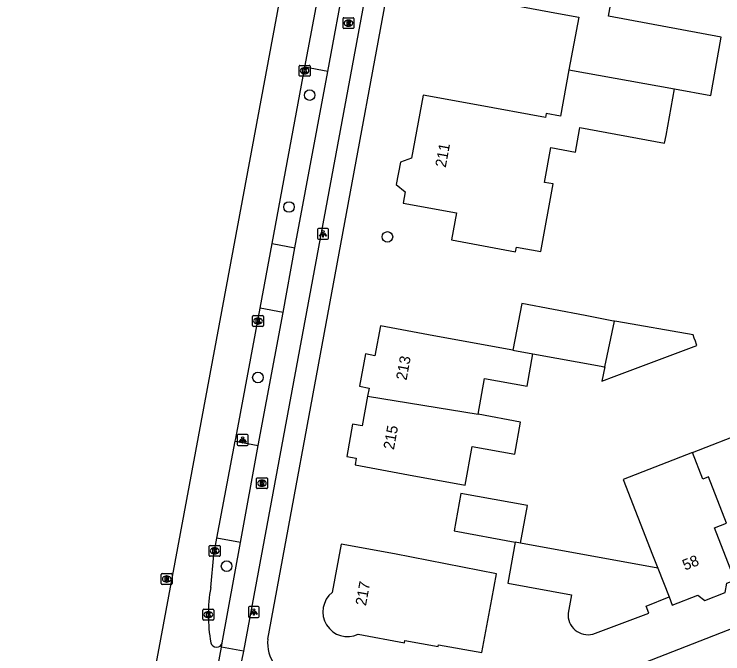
# Model space of a CAD drawing. Extents: x 161696 to 162377, y 380761 to 381673.
# Drawn here: x 161744.6 to 161809.9, y 381183.1 to 381242.1 of the extents above; entities that cross this region are included whole.
import ezdxf

# ---------------------------------------------------------------- set-up
doc = ezdxf.new("R2010")
doc.units = 0
for name, color, linetype in [('IMGEO_Boom', 7, 'Continuous'), ('IMGEO_Fietspad_gesloten', 7, 'Continuous'), ('IMGEO_Fietspad_open', 7, 'Continuous'), ('IMGEO_Kolk', 7, 'Continuous'), ('IMGEO_Lichtpunt', 7, 'Continuous'), ('IMGEO_OVBaan_gesloten', 7, 'Continuous'), ('IMGEO_Pand', 7, 'Continuous'), ('IMGEO_Pand_nummerreeks', 7, 'Continuous'), ('IMGEO_Rijbaan_lokaal_open', 7, 'Continuous'), ('IMGEO_Rijbaan_regionaal_gesloten', 7, 'Continuous'), ('IMGEO_Rioolput', 7, 'Continuous'), ('IMGEO_Voetpad_open', 7, 'Continuous')]:
    doc.layers.add(name, color=color, linetype=linetype)

msp = doc.modelspace()

# ---------------------------------------------------------------- linework, layer by layer
at = {"layer": 'IMGEO_Boom'}
for centre in [(161771.823, 381234.61), (161769.915, 381224.29), (161778.992, 381221.531), (161767.051, 381208.562), (161764.161, 381191.158)]:
    msp.add_circle(centre, 0.489, dxfattribs=at)
at = {"layer": 'IMGEO_Fietspad_gesloten'}
for points in [[(161765.71, 381183.313), (161763.68, 381183.691)], [(161765.71, 381183.313), (161765.11, 381180.339)]]:
    msp.add_lwpolyline(points, dxfattribs=at)
at = {"layer": 'IMGEO_Fietspad_open'}
for points in [[(161789.825, 381313.188), (161765.71, 381183.313)], [(161770.465, 381220.534), (161773.485, 381236.775)], [(161767.085, 381202.3), (161769.368, 381214.557)], [(161763.753, 381184.09), (161765.434, 381193.344)]]:
    msp.add_lwpolyline(points, dxfattribs=at)
at = {"layer": 'IMGEO_Kolk'}
for p, q in [((161770.851, 381236.427), (161770.851, 381237.279)), ((161770.926, 381237.353), (161771.778, 381237.353)), ((161771.339, 381237.133), (161771.364, 381237.133)), ((161771.852, 381237.279), (161771.852, 381236.427)), ((161771.778, 381236.353), (161770.926, 381236.353)), ((161771.362, 381236.573), (161771.337, 381236.573)), ((161766.554, 381213.35), (161766.554, 381214.202)), ((161766.629, 381214.276), (161767.481, 381214.276)), ((161767.042, 381214.056), (161767.067, 381214.056)), ((161767.555, 381214.202), (161767.555, 381213.35)), ((161767.065, 381213.496), (161767.04, 381213.496)), ((161767.481, 381213.276), (161766.629, 381213.276)), ((161762.557, 381192.147), (161762.557, 381192.999)), ((161762.632, 381193.073), (161763.484, 381193.073)), ((161763.045, 381192.853), (161763.07, 381192.853)), ((161763.558, 381192.999), (161763.558, 381192.147)), ((161763.484, 381192.073), (161762.632, 381192.073)), ((161763.068, 381192.293), (161763.043, 381192.293)), ((161761.972, 381186.266), (161761.972, 381187.118)), ((161762.047, 381187.192), (161762.899, 381187.192)), ((161762.46, 381186.972), (161762.485, 381186.972)), ((161762.973, 381187.118), (161762.973, 381186.266)), ((161762.899, 381186.192), (161762.047, 381186.192)), ((161762.483, 381186.412), (161762.458, 381186.412))]:
    msp.add_line(p, q, dxfattribs=at)
for points in [[(161770.851, 381236.427), (161770.851, 381237.279)], [(161770.926, 381237.353), (161771.778, 381237.353)], [(161771.172, 381237.053), (161771.295, 381237.053), (161771.295, 381236.902), (161771.425, 381237.053), (161771.589, 381237.053), (161771.443, 381236.902), (161771.596, 381236.653), (161771.444, 381236.653), (161771.359, 381236.817), (161771.295, 381236.75), (161771.295, 381236.653), (161771.172, 381236.653), (161771.172, 381237.053)], [(161771.852, 381237.279), (161771.852, 381236.427)], [(161771.778, 381236.353), (161770.926, 381236.353)], [(161766.554, 381213.35), (161766.554, 381214.202)], [(161766.629, 381214.276), (161767.481, 381214.276)], [(161767.555, 381214.202), (161767.555, 381213.35)], [(161766.875, 381213.976), (161766.998, 381213.976), (161766.998, 381213.825), (161767.128, 381213.976), (161767.292, 381213.976), (161767.146, 381213.825), (161767.299, 381213.576), (161767.147, 381213.576), (161767.062, 381213.74), (161766.998, 381213.673), (161766.998, 381213.576), (161766.875, 381213.576), (161766.875, 381213.976)], [(161767.481, 381213.276), (161766.629, 381213.276)], [(161762.557, 381192.147), (161762.557, 381192.999)], [(161762.632, 381193.073), (161763.484, 381193.073)], [(161762.878, 381192.773), (161763.001, 381192.773), (161763.001, 381192.622), (161763.131, 381192.773), (161763.295, 381192.773), (161763.149, 381192.622), (161763.302, 381192.373), (161763.15, 381192.373), (161763.065, 381192.537), (161763.001, 381192.47), (161763.001, 381192.373), (161762.878, 381192.373), (161762.878, 381192.773)], [(161763.558, 381192.999), (161763.558, 381192.147)], [(161763.484, 381192.073), (161762.632, 381192.073)], [(161761.972, 381186.266), (161761.972, 381187.118)], [(161762.047, 381187.192), (161762.899, 381187.192)], [(161762.293, 381186.892), (161762.416, 381186.892), (161762.416, 381186.741), (161762.546, 381186.892), (161762.71, 381186.892), (161762.564, 381186.741), (161762.717, 381186.492), (161762.565, 381186.492), (161762.48, 381186.656), (161762.416, 381186.589), (161762.416, 381186.492), (161762.293, 381186.492), (161762.293, 381186.892)], [(161762.973, 381187.118), (161762.973, 381186.266)], [(161762.899, 381186.192), (161762.047, 381186.192)]]:
    msp.add_lwpolyline(points, dxfattribs=at)
for centre, start, end in [((161770.928, 381237.277), 91.55205, 178.44795), ((161770.928, 381237.277), 91.55205, 178.44795), ((161771.776, 381237.277), 1.55205, 88.44795), ((161771.776, 381237.277), 1.55205, 88.44795), ((161770.928, 381236.429), 181.55205, 268.44795), ((161770.928, 381236.429), 181.55205, 268.44795), ((161771.776, 381236.429), 271.55205, 358.44795), ((161771.776, 381236.429), 271.55205, 358.44795), ((161766.631, 381214.2), 91.55205, 178.44795), ((161766.631, 381214.2), 91.55205, 178.44795), ((161767.479, 381214.2), 1.55205, 88.44795), ((161767.479, 381214.2), 1.55205, 88.44795), ((161766.631, 381213.352), 181.55205, 268.44795), ((161766.631, 381213.352), 181.55205, 268.44795), ((161767.479, 381213.352), 271.55205, 358.44795), ((161767.479, 381213.352), 271.55205, 358.44795), ((161762.634, 381192.997), 91.55205, 178.44795), ((161762.634, 381192.997), 91.55205, 178.44795), ((161763.482, 381192.997), 1.55205, 88.44795), ((161763.482, 381192.997), 1.55205, 88.44795), ((161762.634, 381192.149), 181.55205, 268.44795), ((161762.634, 381192.149), 181.55205, 268.44795), ((161763.482, 381192.149), 271.55205, 358.44795), ((161763.482, 381192.149), 271.55205, 358.44795), ((161762.049, 381187.116), 91.55205, 178.44795), ((161762.049, 381187.116), 91.55205, 178.44795), ((161762.897, 381187.116), 1.55205, 88.44795), ((161762.897, 381187.116), 1.55205, 88.44795), ((161762.049, 381186.268), 181.55205, 268.44795), ((161762.049, 381186.268), 181.55205, 268.44795), ((161762.897, 381186.268), 271.55205, 358.44795), ((161762.897, 381186.268), 271.55205, 358.44795)]:
    msp.add_arc(centre, 0.0765, start, end, dxfattribs=at)
for centre, major_axis, ratio, start_param, end_param in [((161771.338, 381236.853), (-0.387, 0.002), 0.722429, 4.712389, 7.853982), ((161771.363, 381236.853), (-0.39, 0.002), 0.717154, 1.570796, 4.712389), ((161767.041, 381213.776), (-0.387, 0.002), 0.722429, 4.712389, 7.853982), ((161767.066, 381213.776), (-0.39, 0.002), 0.717154, 1.570796, 4.712389), ((161763.044, 381192.573), (-0.387, 0.002), 0.722429, 4.712389, 7.853982), ((161763.069, 381192.573), (-0.39, 0.002), 0.717154, 1.570796, 4.712389), ((161762.459, 381186.692), (-0.387, 0.002), 0.722429, 4.712389, 7.853982), ((161762.484, 381186.692), (-0.39, 0.002), 0.717154, 1.570796, 4.712389)]:
    msp.add_ellipse(centre, major_axis=major_axis, ratio=ratio, start_param=start_param, end_param=end_param, dxfattribs=at)
at = {"layer": 'IMGEO_Lichtpunt'}
for p, q in [((161772.556, 381222.213), (161772.556, 381221.406)), ((161772.556, 381222.213), (161772.556, 381221.406)), ((161773.458, 381222.308), (161772.65, 381222.308)), ((161773.458, 381222.308), (161772.65, 381222.308)), ((161773.552, 381221.406), (161773.552, 381222.213)), ((161773.552, 381221.406), (161773.552, 381222.213)), ((161772.65, 381221.312), (161773.458, 381221.312)), ((161772.65, 381221.312), (161773.458, 381221.312)), ((161765.141, 381203.205), (161765.141, 381202.398)), ((161765.141, 381203.205), (161765.141, 381202.398)), ((161766.043, 381203.3), (161765.235, 381203.3)), ((161766.043, 381203.3), (161765.235, 381203.3)), ((161766.137, 381202.398), (161766.137, 381203.205)), ((161766.137, 381202.398), (161766.137, 381203.205)), ((161765.235, 381202.304), (161766.043, 381202.304)), ((161765.235, 381202.304), (161766.043, 381202.304)), ((161766.174, 381187.338), (161766.174, 381186.531)), ((161766.174, 381187.338), (161766.174, 381186.531)), ((161767.076, 381187.433), (161766.268, 381187.433)), ((161767.076, 381187.433), (161766.268, 381187.433)), ((161767.17, 381186.531), (161767.17, 381187.338)), ((161767.17, 381186.531), (161767.17, 381187.338)), ((161766.268, 381186.437), (161767.076, 381186.437)), ((161766.268, 381186.437), (161767.076, 381186.437))]:
    msp.add_line(p, q, dxfattribs=at)
for points in [[(161772.93, 381221.877), (161772.969, 381221.849), (161772.781, 381221.587), (161772.743, 381221.614), (161772.93, 381221.877)], [(161773.142, 381221.849), (161773.18, 381221.876), (161773.367, 381221.614), (161773.328, 381221.586), (161773.142, 381221.849)], [(161773.032, 381221.829), (161773.079, 381221.829), (161773.079, 381221.507), (161773.032, 381221.507), (161773.032, 381221.829)], [(161765.515, 381202.869), (161765.554, 381202.841), (161765.366, 381202.579), (161765.328, 381202.606), (161765.515, 381202.869)], [(161765.617, 381202.821), (161765.664, 381202.821), (161765.664, 381202.499), (161765.617, 381202.499), (161765.617, 381202.821)], [(161765.727, 381202.841), (161765.765, 381202.868), (161765.952, 381202.606), (161765.913, 381202.578), (161765.727, 381202.841)], [(161766.548, 381187.002), (161766.587, 381186.974), (161766.399, 381186.712), (161766.361, 381186.739), (161766.548, 381187.002)], [(161766.65, 381186.954), (161766.697, 381186.954), (161766.697, 381186.632), (161766.65, 381186.632), (161766.65, 381186.954)], [(161766.76, 381186.974), (161766.798, 381187.001), (161766.985, 381186.739), (161766.946, 381186.711), (161766.76, 381186.974)]]:
    msp.add_lwpolyline(points, dxfattribs=at)
for centre in [(161773.055, 381222.011), (161765.64, 381203.003), (161766.673, 381187.136)]:
    msp.add_circle(centre, 0.0994, dxfattribs=at)
for centre, start, end in [((161772.65, 381222.213), 90, 180), ((161772.65, 381222.213), 90, 180), ((161773.458, 381222.213), 0, 90), ((161773.458, 381222.213), 0, 90), ((161772.65, 381221.406), 180, 270), ((161772.65, 381221.406), 180, 270), ((161773.458, 381221.406), 270, 0), ((161773.458, 381221.406), 270, 360), ((161765.235, 381203.205), 90, 180), ((161765.235, 381203.205), 90, 180), ((161766.043, 381203.205), 0, 90), ((161766.043, 381203.205), 0, 90), ((161765.235, 381202.398), 180, 270), ((161765.235, 381202.398), 180, 270), ((161766.043, 381202.398), 270, 0), ((161766.043, 381202.398), 270, 360), ((161766.268, 381187.338), 90, 180), ((161766.268, 381187.338), 90, 180), ((161767.076, 381187.338), 0, 90), ((161767.076, 381187.338), 0, 90), ((161766.268, 381186.531), 180, 270), ((161766.268, 381186.531), 180, 270), ((161767.076, 381186.531), 270, 0), ((161767.076, 381186.531), 270, 360)]:
    msp.add_arc(centre, 0.0946, start, end, dxfattribs=at)
at = {"layer": 'IMGEO_OVBaan_gesloten'}
msp.add_lwpolyline([(161780.667, 381305.843), (161744.563, 381111.938)], dxfattribs=at)
at = {"layer": 'IMGEO_Pand'}
for points in [[(161785.167, 381250.501), (161785.074, 381250), (161784.688, 381247.92), (161784.126, 381247.72), (161783.718, 381245.496), (161784.219, 381245.07), (161784.034, 381244.104), (161788.953, 381243.202), (161794.789, 381242.133), (161796.643, 381241.805), (161795.733, 381236.936)], [(161805.478, 381235.182), (161808.828, 381234.58), (161809.794, 381239.945), (161799.397, 381241.891), (161800.007, 381245.341), (161797.919, 381245.711), (161798.354, 381248.174)], [(161795.733, 381236.936), (161794.952, 381232.67), (161793.644, 381232.91), (161793.576, 381232.542), (161787.2, 381233.711), (161782.281, 381234.612), (161781.213, 381228.785), (161780.192, 381228.421), (161779.815, 381226.364), (161780.623, 381225.677), (161780.435, 381224.652), (161785.372, 381223.747), (161784.914, 381221.247), (161789.833, 381220.346), (161790.821, 381220.165), (161790.898, 381220.588), (161793.143, 381220.177), (161794.285, 381226.41), (161793.479, 381226.558), (161794.068, 381229.771), (161796.337, 381229.355), (161796.719, 381231.439), (161796.75, 381231.61), (161804.561, 381230.179), (161804.691, 381230.886), (161805.478, 381235.182)], [(161795.733, 381236.936), (161805.478, 381235.182)], [(161799.944, 381213.753), (161799.845, 381213.771), (161797.243, 381214.269), (161791.379, 381215.39), (161790.736, 381212.028), (161790.556, 381211.088)], [(161799.059, 381209.537), (161798.784, 381208.225), (161799.018, 381208.313), (161799.659, 381208.554), (161807.548, 381211.512), (161807.509, 381211.618), (161807.398, 381211.927), (161807.303, 381212.19), (161807.187, 381212.51), (161800.151, 381213.713), (161799.944, 381213.753)], [(161799.059, 381209.537), (161799.944, 381213.753)], [(161790.556, 381211.088), (161783.262, 381212.419), (161778.343, 381213.316), (161777.842, 381210.574), (161776.969, 381210.734), (161776.423, 381207.754), (161777.299, 381207.593), (161777.165, 381206.857)], [(161787.349, 381205.17), (161787.951, 381208.475), (161791.876, 381207.758), (161792.421, 381210.748)], [(161790.556, 381211.088), (161792.421, 381210.748)], [(161792.421, 381210.748), (161798.701, 381209.602), (161798.96, 381209.555), (161799.059, 381209.537)], [(161777.165, 381206.857), (161776.66, 381204.091), (161775.783, 381204.251), (161775.238, 381201.281), (161776.118, 381201.12), (161776.006, 381200.505), (161780.923, 381199.597), (161786.158, 381198.63), (161786.809, 381202.201), (161790.734, 381201.484), (161791.275, 381204.454), (161787.349, 381205.17)], [(161777.165, 381206.857), (161787.349, 381205.17)], [(161807.125, 381201.655), (161812.022, 381203.563), (161813.014, 381203.949), (161813.308, 381204.064)], [(161807.125, 381201.655), (161800.745, 381199.169), (161803.453, 381192.217), (161803.937, 381190.975)], [(161811.04, 381189.88), (161809.161, 381194.704), (161810.258, 381195.131), (161808.6, 381199.389), (161808.077, 381199.185), (161807.125, 381201.655)], [(161791.282, 381193.295), (161791.915, 381196.752), (161785.774, 381197.876), (161785.141, 381194.418), (161790.785, 381193.385)], [(161776.299, 381184.884), (161780.577, 381184.1), (161780.614, 381184.301), (161783.676, 381183.74), (161783.71, 381183.921), (161787.708, 381183.188), (161788.61, 381188.107), (161789.04, 381190.453), (161779.647, 381192.297), (161774.728, 381193.198), (161773.91, 381188.736)], [(161790.785, 381193.385), (161790.092, 381189.608), (161795.985, 381188.528), (161795.663, 381186.827)], [(161791.282, 381193.295), (161790.785, 381193.385)], [(161803.937, 381190.975), (161791.282, 381193.295)], [(161803.937, 381190.975), (161804.969, 381188.325)], [(161804.969, 381188.325), (161805.268, 381187.558), (161807.638, 381188.481), (161808.26, 381187.983), (161810.158, 381188.723), (161810.291, 381189.588), (161811.04, 381189.88)], [(161797.941, 381184.889), (161803.117, 381186.842), (161802.863, 381187.462), (161804.969, 381188.325)]]:
    msp.add_lwpolyline(points, dxfattribs=at)
for centre, radius, start, end in [((161775.317, 381186.942), 2.28, 128.09509, 295.51906), ((161797.497, 381186.675), 1.84, 175.26679, 283.9545)]:
    msp.add_arc(centre, radius, start, end, dxfattribs=at)
at = {"layer": 'IMGEO_Rijbaan_lokaal_open'}
for points in [[(161773.485, 381236.775), (161775.121, 381245.608)], [(161773.485, 381236.775), (161771.383, 381237.173)], [(161768.355, 381220.913), (161770.465, 381220.534)], [(161769.368, 381214.557), (161770.465, 381220.534)], [(161769.368, 381214.557), (161767.248, 381214.947)], [(161764.951, 381202.695), (161767.085, 381202.3)], [(161765.434, 381193.344), (161767.085, 381202.3)], [(161765.434, 381193.344), (161763.269, 381193.733)]]:
    msp.add_lwpolyline(points, dxfattribs=at)
at = {"layer": 'IMGEO_Rijbaan_regionaal_gesloten'}
for points in [[(161771.383, 381237.173), (161773.024, 381246.02)], [(161768.355, 381220.913), (161771.383, 381237.173)], [(161767.248, 381214.947), (161768.355, 381220.913)], [(161764.951, 381202.695), (161764.999, 381202.949), (161767.248, 381214.947)], [(161763.269, 381193.733), (161764.951, 381202.695)], [(161762.692, 381189.182), (161762.989, 381192.193), (161763.269, 381193.733)], [(161763.68, 381183.691), (161763.753, 381184.09)], [(161761.411, 381171.382), (161763.68, 381183.691)]]:
    msp.add_lwpolyline(points, dxfattribs=at)
for centre, radius, start, end in [((161776.722, 381186.682), 14.251, 169.89522, 190.42071), ((161763.231, 381184.225), 0.539, 192.96465, 345.50317)]:
    msp.add_arc(centre, radius, start, end, dxfattribs=at)
at = {"layer": 'IMGEO_Rioolput'}
for p, q in [((161774.898, 381240.82), (161774.898, 381241.672)), ((161774.973, 381241.746), (161775.825, 381241.746)), ((161775.386, 381241.526), (161775.411, 381241.526)), ((161775.899, 381241.672), (161775.899, 381240.82)), ((161775.409, 381240.966), (161775.384, 381240.966)), ((161775.825, 381240.746), (161774.973, 381240.746)), ((161766.916, 381198.387), (161766.916, 381199.239)), ((161766.991, 381199.313), (161767.843, 381199.313)), ((161767.404, 381199.093), (161767.429, 381199.093)), ((161767.917, 381199.239), (161767.917, 381198.387)), ((161767.427, 381198.533), (161767.402, 381198.533)), ((161767.843, 381198.313), (161766.991, 381198.313)), ((161758.206, 381190.481), (161759.058, 381190.481)), ((161758.131, 381189.555), (161758.131, 381190.407)), ((161758.619, 381190.261), (161758.644, 381190.261)), ((161759.132, 381190.407), (161759.132, 381189.555)), ((161759.058, 381189.481), (161758.206, 381189.481)), ((161758.642, 381189.701), (161758.617, 381189.701))]:
    msp.add_line(p, q, dxfattribs=at)
for points in [[(161774.898, 381240.82), (161774.898, 381241.672)], [(161774.973, 381241.746), (161775.825, 381241.746)], [(161775.899, 381241.672), (161775.899, 381240.82)], [(161775.487, 381241.444), (161775.235, 381241.446), (161775.235, 381241.046)], [(161775.235, 381241.046), (161775.359, 381241.046), (161775.359, 381241.208), (161775.37, 381241.208)], [(161775.413, 381241.365), (161775.359, 381241.365), (161775.359, 381241.284)], [(161775.359, 381241.284), (161775.411, 381241.284)], [(161775.417, 381241.179), (161775.488, 381241.046), (161775.628, 381241.046), (161775.563, 381241.172)], [(161775.825, 381240.746), (161774.973, 381240.746)], [(161766.916, 381198.387), (161766.916, 381199.239)], [(161766.991, 381199.313), (161767.843, 381199.313)], [(161767.505, 381199.011), (161767.253, 381199.013), (161767.253, 381198.613)], [(161767.917, 381199.239), (161767.917, 381198.387)], [(161767.253, 381198.613), (161767.377, 381198.613), (161767.377, 381198.775), (161767.388, 381198.775)], [(161767.431, 381198.932), (161767.377, 381198.932), (161767.377, 381198.851)], [(161767.377, 381198.851), (161767.429, 381198.851)], [(161767.435, 381198.746), (161767.506, 381198.613), (161767.646, 381198.613), (161767.581, 381198.739)], [(161767.843, 381198.313), (161766.991, 381198.313)], [(161758.206, 381190.481), (161759.058, 381190.481)], [(161758.131, 381189.555), (161758.131, 381190.407)], [(161758.72, 381190.179), (161758.468, 381190.181), (161758.468, 381189.781)], [(161758.468, 381189.781), (161758.592, 381189.781), (161758.592, 381189.943), (161758.603, 381189.943)], [(161758.646, 381190.1), (161758.592, 381190.1), (161758.592, 381190.019)], [(161758.592, 381190.019), (161758.644, 381190.019)], [(161758.65, 381189.914), (161758.721, 381189.781), (161758.861, 381189.781), (161758.796, 381189.907)], [(161759.132, 381190.407), (161759.132, 381189.555)], [(161759.058, 381189.481), (161758.206, 381189.481)]]:
    msp.add_lwpolyline(points, dxfattribs=at)
for centre, radius, start, end in [((161774.975, 381241.67), 0.0765, 91.55205, 178.44795), ((161774.975, 381241.67), 0.0765, 91.55205, 178.44795), ((161775.823, 381241.67), 0.0765, 1.55205, 88.44795), ((161775.823, 381241.67), 0.0765, 1.55205, 88.44795), ((161774.975, 381240.822), 0.0765, 181.55205, 268.44795), ((161774.975, 381240.822), 0.0765, 181.55205, 268.44795), ((161775.369, 381241.155), 0.0533, 26.02933, 88.69889), ((161775.395, 381241.473), 0.19, 274.7715, 282.96867), ((161775.419, 381241.269), 0.0964, 77.00612, 93.18647), ((161775.433, 381241.326), 0.0378, 276.66336, 79.67722), ((161775.486, 381241.334), 0.109, 350.36119, 89.41601), ((161775.484, 381241.334), 0.112, 277.58423, 350.98172), ((161775.468, 381241.119), 0.108, 29.51342, 73.79051), ((161775.823, 381240.822), 0.0765, 271.55205, 358.44795), ((161775.823, 381240.822), 0.0765, 271.55205, 358.44795), ((161766.993, 381199.237), 0.0765, 91.55205, 178.44795), ((161766.993, 381199.237), 0.0765, 91.55205, 178.44795), ((161767.504, 381198.901), 0.109, 350.36119, 89.41601), ((161767.841, 381199.237), 0.0765, 1.55205, 88.44795), ((161767.841, 381199.237), 0.0765, 1.55205, 88.44795), ((161766.993, 381198.389), 0.0765, 181.55205, 268.44795), ((161766.993, 381198.389), 0.0765, 181.55205, 268.44795), ((161767.387, 381198.722), 0.0533, 26.02933, 88.69889), ((161767.413, 381199.04), 0.19, 274.7715, 282.96867), ((161767.437, 381198.836), 0.0964, 77.00612, 93.18647), ((161767.451, 381198.893), 0.0378, 276.66336, 79.67722), ((161767.502, 381198.901), 0.112, 277.58423, 350.98172), ((161767.486, 381198.686), 0.108, 29.51342, 73.79051), ((161767.841, 381198.389), 0.0765, 271.55205, 358.44795), ((161767.841, 381198.389), 0.0765, 271.55205, 358.44795), ((161758.208, 381190.405), 0.0765, 91.55205, 178.44795), ((161758.208, 381190.405), 0.0765, 91.55205, 178.44795), ((161759.056, 381190.405), 0.0765, 1.55205, 88.44795), ((161759.056, 381190.405), 0.0765, 1.55205, 88.44795), ((161758.602, 381189.89), 0.0533, 26.02933, 88.69889), ((161758.628, 381190.208), 0.19, 274.7715, 282.96867), ((161758.652, 381190.004), 0.0964, 77.00612, 93.18647), ((161758.666, 381190.061), 0.0378, 276.66336, 79.67722), ((161758.719, 381190.069), 0.109, 350.36119, 89.41601), ((161758.717, 381190.069), 0.112, 277.58423, 350.98172), ((161758.701, 381189.854), 0.108, 29.51342, 73.79051), ((161758.208, 381189.557), 0.0765, 181.55205, 268.44795), ((161758.208, 381189.557), 0.0765, 181.55205, 268.44795), ((161759.056, 381189.557), 0.0765, 271.55205, 358.44795), ((161759.056, 381189.557), 0.0765, 271.55205, 358.44795)]:
    msp.add_arc(centre, radius, start, end, dxfattribs=at)
for centre, major_axis, ratio, start_param, end_param in [((161775.385, 381241.246), (-0.387, 0.002), 0.722429, 4.712389, 7.853982), ((161775.41, 381241.246), (-0.39, 0.002), 0.717154, 1.570796, 4.712389), ((161767.403, 381198.813), (-0.387, 0.002), 0.722429, 4.712389, 7.853982), ((161767.428, 381198.813), (-0.39, 0.002), 0.717154, 1.570796, 4.712389), ((161758.618, 381189.981), (-0.387, 0.002), 0.722429, 4.712389, 7.853982), ((161758.643, 381189.981), (-0.39, 0.002), 0.717154, 1.570796, 4.712389)]:
    msp.add_ellipse(centre, major_axis=major_axis, ratio=ratio, start_param=start_param, end_param=end_param, dxfattribs=at)
at = {"layer": 'IMGEO_Voetpad_open'}
for points in [[(161767.961, 381184.435), (161780.063, 381250), (161793.381, 381321.065)], [(161856.733, 381203.329), (161790.007, 381177.307), (161770.674, 381180.834)]]:
    msp.add_lwpolyline(points, dxfattribs=at)
msp.add_arc((161771.193, 381184.048), 3.255, 173.16483, 260.82404, dxfattribs=at)

# ---------------------------------------------------------------- texts
at = {"layer": 'IMGEO_Pand_nummerreeks'}
for s, rotation, p in [('211', 79.49789, (161784.369, 381227.881)), ('213', 79.66405, (161780.755, 381208.259)), ('215', 79.6617, (161779.586, 381201.852)), ('58', 21.91103, (161806.45, 381190.75)), ('217', 79.61156, (161777.011, 381187.457))]:
    msp.add_text(s, height=1, rotation=rotation, dxfattribs=at).set_placement(p)

doc.saveas('drawing.dxf')
